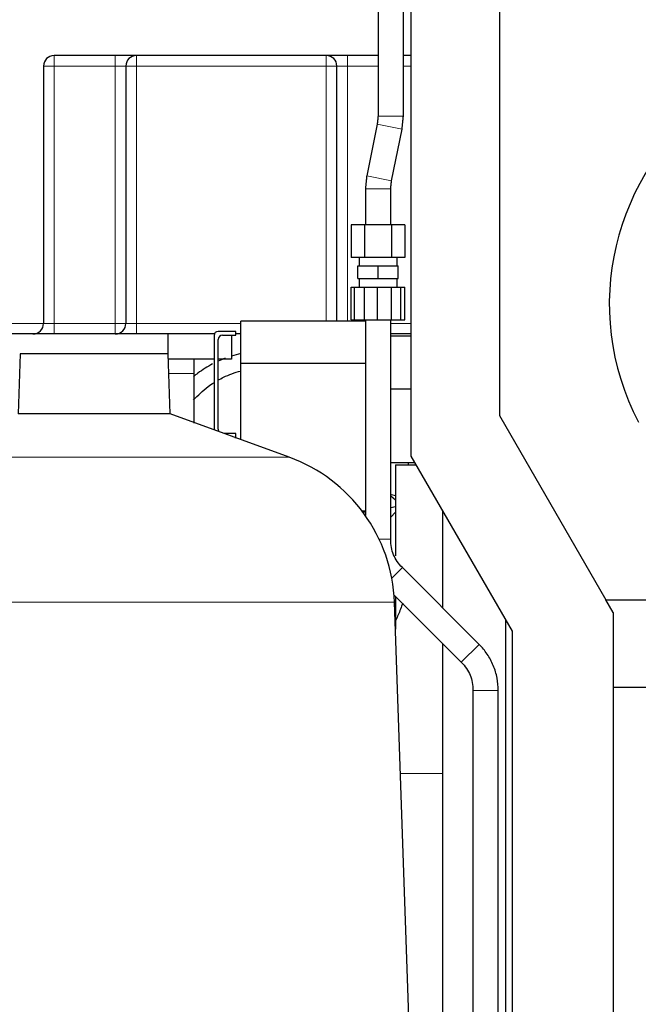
# Model space of a CAD drawing. Header units: inches. Extents: x 0 to 29700, y -16 to 21000.
# Tile 278 of 376: x 14194 to 14487, y 15732 to 16199. Entities that reach past the tile are written whole.
import ezdxf

# ---------------------------------------------------------------- set-up
doc = ezdxf.new("R2010")
doc.units = ezdxf.units.IN
doc.layers.add('1', color=7, linetype='Continuous', true_color=0xffffff)
doc.layers.add('254', color=7, linetype='Continuous', true_color=0xffffff)
doc.styles.add('latin_extended', font='simplex.shx')
doc.dimstyles.get("Standard").update_dxf_attribs({"dimtxt": 0.18, "dimasz": 0.18, "dimexe": 0.18, "dimexo": 0.0625, "dimgap": 0.09, "dimtad": 0, "dimtih": 1, "dimtoh": 1, "dimdec": 4, "dimzin": 0, "dimdsep": 46, "dimtxsty": 'Standard', "dimcen": 0.09, "dimadec": 0, "dimazin": 0, "dimtfac": 1, "dimtdec": 4, "dimtofl": 0, "dimtmove": 0, "dimatfit": 3, "dimfxl": 1, "dimtolj": 1, "dimtzin": 0, "dimarcsym": 0})

# ---------------------------------------------------------------- blocks, each defined once
blk = doc.blocks.new('_U4')
at = {"layer": '254', "color": 3, "linetype": 'Continuous', "lineweight": 13, "transparency": 16777216}
for p, q in [((13540.1, 16100.87), (13540.1, 18753.19)), ((16342.13, 14881.25), (16342.13, 18753.19)), ((13715.1, 18703.19), (16167.13, 18703.19))]:
    blk.add_line(p, q, dxfattribs=at)
at = {"layer": '254', "color": 3, "transparency": 16777216}
for points in [[(13715.1, 18732.36), (13715.1, 18674.02), (13540.1, 18703.19)], [(16167.13, 18674.02), (16167.13, 18732.36), (16342.13, 18703.19)]]:
    blk.add_solid(points, dxfattribs=at)
at = {"layer": 'Defpoints', "color": 0, "transparency": 16777216}
for p in [(16342.13, 18703.19), (13540.1, 16050.87), (16342.13, 14831.25)]:
    blk.add_point(p, dxfattribs=at)
at = {"layer": '254', "color": 2, "lineweight": 13, "transparency": 16777216, "insert": (14632.78, 18965.69), "char_height": 175, "attachment_point": 1, "style": 'latin_extended'}
blk.add_mtext('\\A1;2802', dxfattribs=at)

msp = doc.modelspace()

# ---------------------------------------------------------------- linework, layer by layer
at = {"layer": '1', "color": 2, "linetype": 'Continuous', "lineweight": 25}
for p, q in [((14379.605, 16335.687), (14379.605, 15991.692)), ((14364.105, 16323.053), (14364.105, 16152.902)), ((14376.105, 16152.902), (14376.105, 16323.053)), ((14421.605, 16323.245), (14421.605, 16010.952)), ((14364.104, 16181.692), (14210.605, 16181.692)), ((14379.605, 16181.692), (14376.103, 16181.692)), ((14205.605, 16176.692), (14205.605, 16054.692)), ((14244.605, 16176.692), (14244.605, 16054.692)), ((14344.605, 16055.692), (14344.605, 16176.692)), ((14363.722, 16149.107), (14358.729, 16124.611)), ((14370.487, 16122.214), (14375.48, 16146.71)), ((14358.104, 16118.419), (14358.104, 16101.441)), ((14370.104, 16101.441), (14370.104, 16118.419)), ((14357.753, 16101.441), (14351.402, 16101.441)), ((14351.402, 16101.441), (14351.402, 16085.941)), ((14370.455, 16101.441), (14357.753, 16101.441)), ((14357.753, 16101.441), (14357.753, 16085.941)), ((14376.806, 16101.441), (14370.455, 16101.441)), ((14370.455, 16101.441), (14370.455, 16085.941)), ((14376.806, 16101.441), (14376.806, 16085.941)), ((14357.753, 16085.941), (14351.402, 16085.941)), ((14355.104, 16085.941), (14355.104, 16081.941)), ((14370.455, 16085.941), (14357.753, 16085.941)), ((14376.806, 16085.941), (14370.455, 16085.941)), ((14373.104, 16081.941), (14373.104, 16085.941)), ((14354.604, 16081.941), (14364.104, 16081.941)), ((14354.604, 16075.941), (14354.604, 16081.941)), ((14364.104, 16081.941), (14373.604, 16081.941)), ((14364.104, 16075.941), (14364.104, 16081.941)), ((14373.604, 16075.941), (14373.604, 16081.941)), ((14354.604, 16075.941), (14364.104, 16075.941)), ((14355.104, 16075.941), (14355.104, 16071.941)), ((14364.104, 16075.941), (14373.604, 16075.941)), ((14373.104, 16071.941), (14373.104, 16075.941)), ((14351.402, 16071.941), (14352.945, 16071.941)), ((14351.402, 16056.441), (14351.402, 16071.941)), ((14352.945, 16071.941), (14355.977, 16071.941)), ((14352.945, 16056.441), (14352.945, 16071.941)), ((14355.976, 16071.941), (14357.753, 16071.941)), ((14357.753, 16071.941), (14361.005, 16071.941)), ((14357.753, 16056.441), (14357.753, 16071.941)), ((14361.005, 16071.941), (14363.779, 16071.941)), ((14363.779, 16071.941), (14366.901, 16071.941)), ((14363.779, 16056.441), (14363.779, 16071.941)), ((14366.901, 16071.941), (14370.455, 16071.941)), ((14370.455, 16071.941), (14372.081, 16071.941)), ((14370.455, 16056.441), (14370.455, 16071.941)), ((14372.081, 16071.941), (14374.938, 16071.941)), ((14374.938, 16071.941), (14375.029, 16071.941)), ((14374.938, 16056.441), (14374.938, 16071.941)), ((14375.029, 16071.941), (14376.806, 16071.941)), ((14376.806, 16056.441), (14376.806, 16071.941)), ((14351.402, 16056.441), (14352.945, 16056.441)), ((14352.945, 16056.441), (14355.977, 16056.441)), ((14355.976, 16056.441), (14357.753, 16056.441)), ((14357.753, 16056.441), (14361.005, 16056.441)), ((14358.104, 16056.441), (14358.104, 15963.579)), ((14361.005, 16056.441), (14363.779, 16056.441)), ((14363.779, 16056.441), (14366.901, 16056.441)), ((14366.901, 16056.441), (14370.455, 16056.441)), ((14370.104, 15952.297), (14370.104, 16056.441)), ((14370.455, 16056.441), (14372.081, 16056.441)), ((14372.081, 16056.441), (14374.938, 16056.441)), ((14374.938, 16056.441), (14375.029, 16056.441)), ((14375.029, 16056.441), (14376.806, 16056.441)), ((14299.105, 16035.692), (14299.105, 16055.692)), ((14358.104, 16055.692), (14299.105, 16055.692)), ((14200.605, 16049.692), (14159.99, 16049.692)), ((14210.605, 16049.692), (14200.605, 16049.692)), ((14239.605, 16049.692), (14210.605, 16049.692)), ((14249.605, 16049.692), (14239.605, 16049.692)), ((14286.544, 16049.692), (14249.605, 16049.692)), ((14264.605, 16040.216), (14264.605, 16049.691)), ((14286.385, 16048.912), (14286.385, 16004.194)), ((14288.335, 16004.492), (14288.335, 16047.062)), ((14296.685, 16050.912), (14288.385, 16050.912)), ((14290.335, 16049.062), (14296.685, 16049.062)), ((14294.605, 16049.062), (14294.605, 16037.692)), ((14299.105, 16049.692), (14296.684, 16049.692)), ((14296.685, 16049.062), (14296.685, 16050.912)), ((14379.605, 16049.692), (14370.104, 16049.692)), ((14379.605, 16048.692), (14370.104, 16048.692)), ((14194.552, 16040.217), (14193.558, 16011.74)), ((14264.657, 16040.217), (14194.552, 16040.217)), ((14265.651, 16011.74), (14264.657, 16040.217)), ((14286.383, 16037.692), (14264.743, 16037.692)), ((14294.605, 16037.692), (14288.333, 16037.692)), ((14299.105, 15999.565), (14299.105, 16035.692)), ((14358.104, 16035.692), (14299.105, 16035.692)), ((14370.104, 16023.692), (14379.604, 16023.692)), ((14265.651, 16011.74), (14193.558, 16011.74)), ((14321.949, 15991.249), (14265.651, 16011.74)), ((14421.605, 16010.952), (14472.132, 15923.581)), ((14296.735, 16002.492), (14291.062, 16002.492)), ((14296.227, 16000.612), (14296.735, 16000.612)), ((14296.735, 16000.612), (14296.735, 16002.492)), ((14379.605, 15991.692), (14427.605, 15908.692)), ((14370.104, 15988.692), (14381.339, 15988.692)), ((14372.355, 15987.542), (14372.355, 15944.514)), ((14372.355, 15987.542), (14382.005, 15987.542)), ((14378.455, 15988.691), (14378.455, 15987.541)), ((14358.104, 15965.692), (14356.56, 15965.692)), ((14394.605, 15965.752), (14394.605, 15919.921)), ((14412.025, 15902.506), (14375.669, 15938.862)), ((14371.718, 15925.842), (14403.54, 15894.021)), ((14372.355, 15925.208), (14372.355, 15909.73)), ((14380.298, 15682.263), (14371.909, 15922.485)), ((14472.132, 15923.581), (14532.052, 15923.581)), ((14475.605, 15917.577), (14472.132, 15923.581)), ((14475.605, 15917.577), (14475.605, 15882.012)), ((14424.605, 15554.073), (14424.605, 15913.872)), ((14427.605, 15908.692), (14427.605, 15554.208)), ((14394.605, 15902.952), (14394.605, 15559.311)), ((14409.105, 15880.585), (14409.105, 15555.248)), ((14421.105, 15554.137), (14421.105, 15880.585)), ((14475.605, 15882.012), (14475.605, 15687.226)), ((14541.503, 15882.012), (14475.605, 15882.012))]:
    msp.add_line(p, q, dxfattribs=at)
at = {"layer": '1', "color": 110, "linetype": 'Continuous', "lineweight": 13}
for p, q in [((14210.605, 16181.692), (14210.605, 16176.692)), ((14239.605, 16181.692), (14239.605, 16176.692)), ((14249.605, 16181.692), (14249.605, 16176.692)), ((14339.605, 16181.692), (14339.605, 16176.692)), ((14349.605, 16181.692), (14349.605, 16176.692)), ((14205.605, 16176.692), (14210.605, 16176.692)), ((14239.605, 16176.692), (14210.605, 16176.692)), ((14210.605, 16176.692), (14210.605, 16054.692)), ((14239.605, 16054.692), (14239.605, 16176.692)), ((14239.605, 16176.692), (14244.605, 16176.692)), ((14244.605, 16176.692), (14249.605, 16176.692)), ((14249.605, 16176.692), (14249.605, 16054.692)), ((14339.605, 16176.692), (14249.605, 16176.692)), ((14339.605, 16055.692), (14339.605, 16176.692)), ((14339.605, 16176.692), (14344.605, 16176.692)), ((14344.605, 16176.692), (14349.605, 16176.692)), ((14349.605, 16176.692), (14349.605, 16055.692)), ((14364.105, 16176.692), (14349.605, 16176.692)), ((14379.605, 16176.692), (14376.104, 16176.692)), ((14363.722, 16149.107), (14375.48, 16146.71)), ((14370.105, 16152.902), (14364.105, 16152.902)), ((14376.105, 16152.902), (14370.105, 16152.902)), ((14358.729, 16124.611), (14370.487, 16122.214)), ((14364.104, 16118.419), (14358.104, 16118.419)), ((14370.104, 16118.419), (14364.104, 16118.419)), ((14166.605, 16054.692), (14205.605, 16054.692)), ((14205.605, 16054.692), (14210.605, 16054.692)), ((14210.605, 16054.692), (14239.605, 16054.692)), ((14210.605, 16049.692), (14210.605, 16054.692)), ((14239.605, 16054.692), (14244.605, 16054.692)), ((14239.605, 16054.692), (14239.605, 16049.692)), ((14244.605, 16054.692), (14249.605, 16054.692)), ((14249.605, 16054.692), (14299.105, 16054.692)), ((14249.605, 16049.692), (14249.605, 16054.692)), ((14370.104, 16054.692), (14379.605, 16054.692)), ((14321.949, 15991.249), (14137.26, 15991.249)), ((14364.673, 15952.297), (14370.104, 15952.297)), ((14370.653, 15933.845), (14375.669, 15938.862)), ((14371.909, 15922.485), (14087.3, 15922.485)), ((14403.54, 15894.021), (14412.025, 15902.506)), ((14409.105, 15880.585), (14421.105, 15880.585)), ((14374.748, 15841.192), (14394.605, 15841.192))]:
    msp.add_line(p, q, dxfattribs=at)
at = {"layer": '1', "color": 2, "linetype": 'Continuous', "lineweight": 25}
for centre, radius, start, end in [((14210.605, 16176.692), 5, 90, 180), ((14249.605, 16176.692), 5, 90, 180), ((14339.605, 16176.692), 5, 0, 90), ((14593.705, 16063.892), 120, 125.68533, 207.8145), ((14200.605, 16054.692), 5, 270, 0), ((14239.605, 16054.692), 5, 270, 0), ((14288.385, 16048.912), 2, 90, 180), ((14290.335, 16047.062), 2, 90, 180), ((14290.335, 16004.492), 2, 180, 214.6275), ((14295.955, 15919.833), 76, 2, 70)]:
    msp.add_arc(centre, radius, start, end, dxfattribs=at)
for points in [[(14364.105, 16152.902), (14363.722, 16149.107)], [(14375.48, 16146.71), (14376.105, 16152.902)], [(14358.729, 16124.611), (14358.104, 16118.419)], [(14370.104, 16118.419), (14370.487, 16122.214)]]:
    msp.add_open_spline(points, degree=1, dxfattribs=at)
for points, knots in [([(14375.669, 15938.862), (14374.732, 15939.774), (14373.142, 15941.678), (14371.337, 15944.937), (14370.308, 15948.519), (14370.086, 15950.989), (14370.104, 15952.297)], [0, 0, 0, 0, 0.2585697, 0.5000035, 0.741433, 1, 1, 1, 1]), ([(14421.105, 15880.585), (14421.091, 15882.597), (14420.69, 15886.615), (14418.925, 15892.523), (14415.995, 15897.949), (14413.438, 15901.074), (14412.025, 15902.506)], [0, 0, 0, 0, 0.2450247, 0.5000038, 0.7549795, 1, 1, 1, 1]), ([(14403.54, 15894.021), (14404.477, 15893.109), (14406.067, 15891.205), (14407.872, 15887.945), (14408.9, 15884.364), (14409.122, 15881.893), (14409.105, 15880.585)], [0, 0, 0, 0, 0.258567, 0.4999965, 0.7414303, 1, 1, 1, 1])]:
    msp.add_open_spline(points, degree=3, knots=knots, dxfattribs=at)
at = {"layer": '254', "color": 2, "linetype": 'Continuous', "lineweight": 25}
for p, q in [((14294.82, 16037.972), (14294.796, 16049.062)), ((14276.966, 16030.892), (14276.966, 16037.692)), ((14294.82, 16037.972), (14294.605, 16037.971)), ((14294.605, 16037.967), (14294.811, 16037.968)), ((14294.811, 16037.968), (14294.82, 16037.972)), ((14372.355, 15970.797), (14370.104, 15972.806)), ((14370.104, 15967.433), (14372.354, 15967.83)), ((14356.988, 15965.121), (14358.104, 15965.317)), ((14372.361, 15965.117), (14370.105, 15962.862))]:
    msp.add_line(p, q, dxfattribs=at)
at = {"layer": '254', "color": 110, "linetype": 'Continuous', "lineweight": 13}
msp.add_line((14264.604, 16030.893), (14276.966, 16030.893), dxfattribs=at)
at = {"layer": '254', "color": 2, "linetype": 'Continuous', "lineweight": 25}
msp.add_arc((14367.047, 15953.694), 20, 74.61563, 81.86063, dxfattribs=at)
for points, degree in [([(14291.707, 16038.17), (14290.548, 16037.735), (14289.404, 16037.259), (14288.278, 16036.742)], 3), ([(14299.02, 16040.338), (14297.55, 16040.013), (14296.093, 16039.627), (14294.654, 16039.18)], 3), ([(14276.966, 16007.429), (14276.966, 16018.957), (14276.966, 16030.892)], 2)]:
    msp.add_open_spline(points, degree=degree, dxfattribs=at)
for points, knots in [([(14285.718, 16035.483), (14283.275, 16034.197), (14280.175, 16032.235), (14277.297, 16029.949), (14276.609, 16029.373)], [0, 0, 0, 0, 0.7563343, 1, 1, 1, 1]), ([(14288.25, 16027.751), (14289.112, 16028.24), (14292.558, 16030.04), (14296.212, 16031.374), (14298.996, 16032.105)], [0, 0, 0, 0, 0.2548205, 1, 1, 1, 1]), ([(14276.716, 16018.271), (14278.771, 16020.669), (14281.894, 16023.582), (14285.361, 16025.98), (14286.287, 16026.57)], [0, 0, 0, 0, 0.738923, 1, 1, 1, 1]), ([(14375.794, 15922.032), (14375.128, 15920.147), (14374.086, 15917.431), (14372.94, 15914.757), (14372.572, 15913.926)], [0, 0, 0, 0, 0.6873596, 1, 1, 1, 1])]:
    msp.add_open_spline(points, degree=3, knots=knots, dxfattribs=at)

# ---------------------------------------------------------------- dimensions: what is measured, and where the dimension line sits
at = {"layer": '254', "color": 2, "linetype": 'Continuous', "lineweight": 13}
dim = msp.add_linear_dim(base=(16342.127, 18703.192), p1=(13540.095, 16050.87), p2=(16342.127, 14831.252), dimstyle='Standard', override={"dimscale": 50, "dimtxt": 3.5, "dimasz": 3.5, "dimexe": 1, "dimexo": 1, "dimgap": 1.75, "dimtad": 1, "dimtih": 1, "dimtoh": 0, "dimdec": 0, "dimlfac": 1, "dimzin": 8, "dimdsep": 46, "dimlunit": 2, "dimtxsty": 'latin_extended', "dimsah": 1, "dimse1": 0, "dimse2": 0, "dimsd1": 0, "dimsd2": 0, "dimclrd": 3, "dimclre": 3, "dimclrt": 2, "dimtol": 0, "dimtm": -0.1, "dimtfac": 0.714286, "dimtdec": 3, "dimtofl": 1, "dimtmove": 0, "dimtzin": 8, "dimlwd": 13, "dimlwe": 13}, dxfattribs=at)
dim.commit()
dim.dimension.update_dxf_attribs({"geometry": '_U4', "text_midpoint": (14941.111, 18703.192), "dimtype": 160})

doc.saveas('drawing.dxf')
